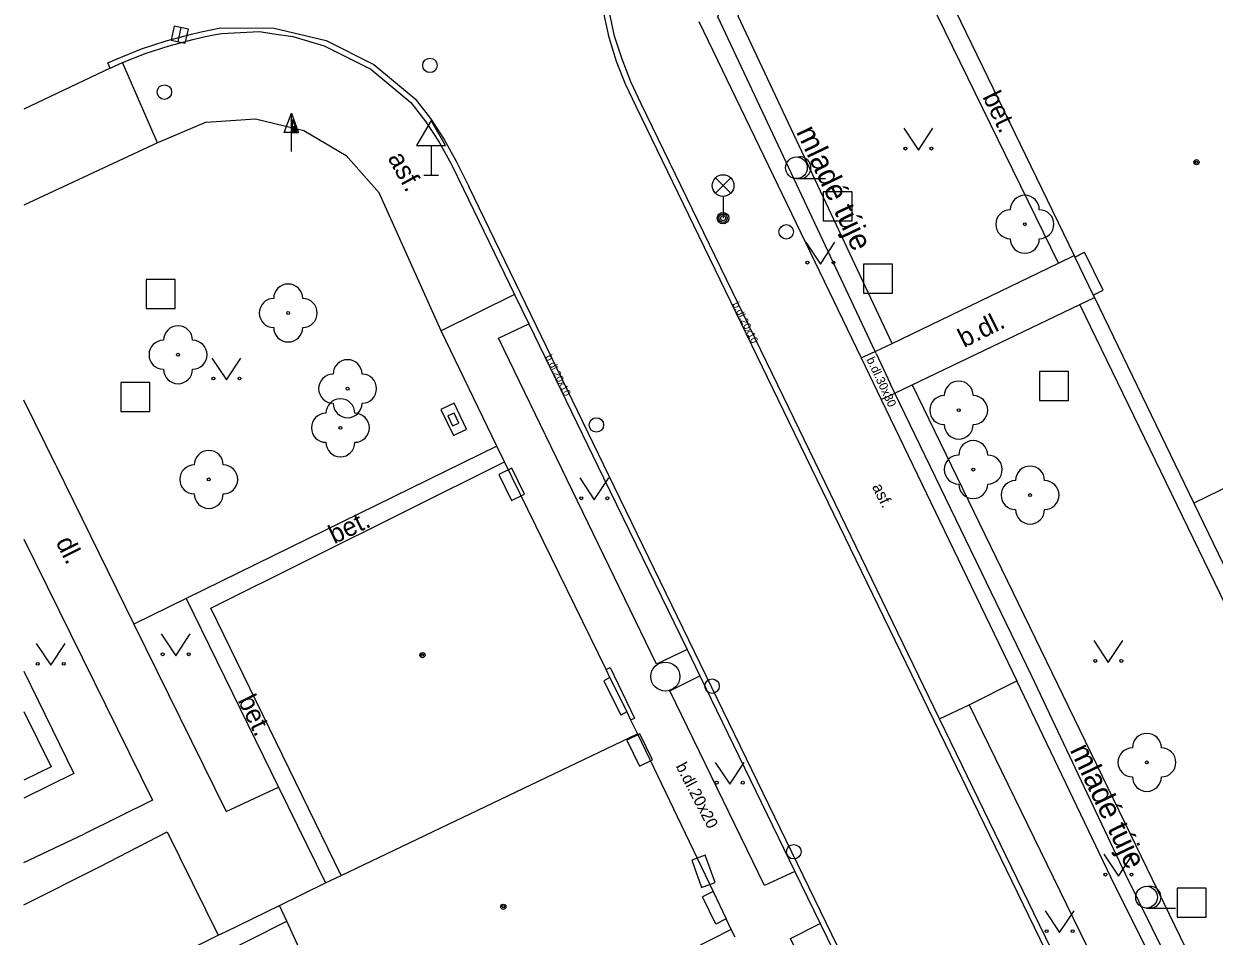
# Model space of a CAD drawing. Extents: x -595546 to -593986, y -1160845 to -1159202.
# Drawn here: x -595539.58 to -595498.52, y -1160026.18 to -1159994.71 of the extents above; entities that cross this region are included whole.
import ezdxf

# ---------------------------------------------------------------- set-up
doc = ezdxf.new("R2010")
doc.units = 0
for name, color, linetype in [('Level 22', 7, 'Continuous'), ('Level 24', 7, 'Continuous'), ('Level 25', 7, 'Continuous'), ('Level 26', 7, 'Continuous'), ('Level 27', 7, 'Continuous'), ('Level 28', 7, 'Continuous'), ('Level 31', 7, 'Continuous'), ('Level 33', 7, 'Continuous'), ('Level 34', 7, 'Continuous'), ('Level 36', 7, 'Continuous'), ('Level 39', 7, 'Continuous'), ('slaboproud - povrch.  znaky a tel. budka skut. velikost', 7, 'Continuous'), ('TM - budovy zdene_ betonove - NP', 7, 'Continuous'), ('TM - budovy zdene_ betonove - VP', 7, 'Continuous'), ('TM - chodniky - VP', 7, 'Continuous'), ('TM - hranice souvisleho porostu (skupiny stromu_ kere)', 7, 'Continuous'), ('TM - komunikace - VP', 7, 'Continuous'), ('TM - plot drateny_ kovovy - VP', 7, 'Continuous'), ('TM - plot zdeny_ ohradni zed - VP', 7, 'Continuous'), ('TM - podezdivka plotu - VP', 7, 'Continuous'), ('TM - popis povrchu', 7, 'Continuous'), ('TM - poznamka', 7, 'Continuous'), ('TM - rozhrani mezi zpev. plochami mezi sebou - VP', 7, 'Continuous'), ('TM - rozhrani ploch obecne - VP', 7, 'Continuous'), ('TM - vjezd na pozemek', 7, 'Continuous'), ('TM - vstup do budovy - zdene_ betonove', 7, 'Continuous')]:
    doc.layers.add(name, color=color, linetype=linetype)

msp = doc.modelspace()

# ---------------------------------------------------------------- linework, layer by layer
at = {"layer": 'Level 22'}
for centre in [(-595505.05, -1160001.63), (-595530.46, -1160004.69), (-595534.26, -1160006.13), (-595528.41, -1160007.3), (-595507.33, -1160008.04), (-595528.66, -1160008.65), (-595506.83, -1160010.09), (-595533.2, -1160010.43), (-595504.87, -1160010.97), (-595500.84, -1160020.19)]:
    msp.add_circle(centre, 0.05, dxfattribs=at)
for centre, start, end in [((-595505.05, -1160001.13), 0, 180), ((-595505.55, -1160001.63), 90, 270), ((-595504.55, -1160001.63), 270, 90), ((-595505.05, -1160002.13), 180, 0), ((-595530.46, -1160004.19), 0, 180), ((-595530.96, -1160004.69), 90, 270), ((-595529.96, -1160004.69), 270, 90), ((-595534.26, -1160005.63), 0, 180), ((-595530.46, -1160005.19), 180, 0), ((-595534.76, -1160006.13), 90, 270), ((-595533.76, -1160006.13), 270, 90), ((-595528.41, -1160006.8), 0, 180), ((-595534.26, -1160006.63), 180, 0), ((-595528.91, -1160007.3), 90, 270), ((-595527.91, -1160007.3), 270, 90), ((-595507.33, -1160007.54), 0, 180), ((-595507.83, -1160008.04), 90, 270), ((-595506.83, -1160008.04), 270, 90), ((-595528.66, -1160008.15), 0, 180), ((-595528.41, -1160007.8), 180, 0), ((-595529.16, -1160008.65), 90, 270), ((-595528.16, -1160008.65), 270, 90), ((-595507.33, -1160008.54), 180, 0), ((-595528.66, -1160009.15), 180, 0), ((-595506.83, -1160009.59), 0, 180), ((-595533.2, -1160009.93), 0, 180), ((-595507.33, -1160010.09), 90, 270), ((-595506.33, -1160010.09), 270, 90), ((-595533.7, -1160010.43), 90, 270), ((-595532.7, -1160010.43), 270, 90), ((-595504.87, -1160010.47), 0, 180), ((-595505.37, -1160010.97), 90, 270), ((-595504.37, -1160010.97), 270, 90), ((-595506.83, -1160010.59), 180, 0), ((-595533.2, -1160010.93), 180, 0), ((-595504.87, -1160011.47), 180, 0), ((-595500.84, -1160019.69), 0, 180), ((-595501.34, -1160020.19), 90, 270), ((-595500.34, -1160020.19), 270, 90), ((-595500.84, -1160020.69), 180, 0)]:
    msp.add_arc(centre, 0.5, start, end, dxfattribs=at)
at = {"layer": 'Level 24'}
for points in [[(-595524.306, -1160008.702), (-595524.738, -1160007.8), (-595525.189, -1160008.016), (-595524.757, -1160008.918)], [(-595523.197, -1160010.262), (-595522.757, -1160011.16), (-595522.308, -1160010.94), (-595522.748, -1160010.042)], [(-595517.894, -1160020.099), (-595518.332, -1160019.2), (-595518.781, -1160019.419), (-595518.343, -1160020.318)], [(-595516.541, -1160023.566), (-595516.199, -1160024.506), (-595515.729, -1160024.335), (-595516.071, -1160023.395)]]:
    msp.add_lwpolyline(points, close=True, dxfattribs=at)
at = {"layer": 'Level 25'}
for p, q in [((-595530.602, -1159998.468), (-595530.35, -1159997.794)), ((-595530.35, -1159998.468), (-595530.602, -1159998.468)), ((-595530.35, -1159999.12), (-595530.35, -1159998.47))]:
    msp.add_line(p, q, dxfattribs=at)
for points in [[(-595530.1, -1159998.47), (-595530.35, -1159998.47), (-595530.35, -1159997.794), (-595530.35, -1159997.794)], [(-595530.157, -1159998.43), (-595530.31, -1159998.43), (-595530.31, -1159998.017)], [(-595530.215, -1159998.39), (-595530.27, -1159998.39), (-595530.27, -1159998.241)]]:
    msp.add_lwpolyline(points, close=True, dxfattribs=at)
at = {"layer": 'Level 26'}
for points in [[(-595512.01, -1160001.51), (-595511.01, -1160001.51), (-595511.01, -1160000.51), (-595512.01, -1160000.51)], [(-595510.62, -1160004.01), (-595509.62, -1160004.01), (-595509.62, -1160003.01), (-595510.62, -1160003.01)], [(-595535.36, -1160004.54), (-595534.36, -1160004.54), (-595534.36, -1160003.54), (-595535.36, -1160003.54)], [(-595504.54, -1160007.71), (-595503.54, -1160007.71), (-595503.54, -1160006.71), (-595504.54, -1160006.71)], [(-595536.23, -1160008.09), (-595535.23, -1160008.09), (-595535.23, -1160007.09), (-595536.23, -1160007.09)], [(-595499.8, -1160025.53), (-595498.8, -1160025.53), (-595498.8, -1160024.53), (-595499.8, -1160024.53)]]:
    msp.add_lwpolyline(points, close=True, dxfattribs=at)
at = {"layer": 'Level 27'}
msp.add_line((-595534.253, -1159995.334), (-595534.147, -1159994.846), dxfattribs=at)
msp.add_lwpolyline([(-595534.008, -1159995.387), (-595533.903, -1159994.898), (-595534.392, -1159994.793), (-595534.497, -1159995.282)], close=True, dxfattribs=at)
msp.add_circle((-595517.45, -1160017.23), 0.5, dxfattribs=at)
at = {"layer": 'Level 28'}
for centre in [(-595525.57, -1159996.15), (-595519.83, -1160008.55), (-595515.84, -1160017.56), (-595513.02, -1160023.27)]:
    msp.add_circle(centre, 0.25, dxfattribs=at)
at = {"layer": 'Level 31'}
for centre in [(-595534.73, -1159997.07), (-595513.28, -1160001.89)]:
    msp.add_circle(centre, 0.25, dxfattribs=at)
at = {"layer": 'Level 33'}
for p, q in [((-595515.725, -1160000.56), (-595515.195, -1160000.03)), ((-595515.725, -1160000.03), (-595515.195, -1160000.56)), ((-595515.46, -1160000.67), (-595515.46, -1160001.42))]:
    msp.add_line(p, q, dxfattribs=at)
for centre, radius in [((-595515.46, -1160000.295), 0.375), ((-595515.46, -1160001.42), 0.2), ((-595515.46, -1160001.42), 0.145), ((-595515.46, -1160001.42), 0.0876)]:
    msp.add_circle(centre, radius, dxfattribs=at)
at = {"layer": 'Level 34'}
for p, q in [((-595525.53, -1159998.912), (-595525.53, -1159999.93)), ((-595525.78, -1159999.93), (-595525.28, -1159999.93))]:
    msp.add_line(p, q, dxfattribs=at)
msp.add_lwpolyline([(-595526.03, -1159998.912), (-595525.03, -1159998.912), (-595525.53, -1159998.046)], close=True, dxfattribs=at)
at = {"layer": 'Level 36'}
for p, q in [((-595512.93, -1160000.055), (-595511.93, -1160000.055)), ((-595500.85, -1160025.215), (-595499.85, -1160025.215))]:
    msp.add_line(p, q, dxfattribs=at)
for points in [[(-595509.22, -1159998.32), (-595508.72, -1159999.07), (-595508.22, -1159998.32)], [(-595512.6, -1160002.25), (-595512.1, -1160003), (-595511.6, -1160002.25)], [(-595533.09, -1160006.25), (-595532.59, -1160007), (-595532.09, -1160006.25)], [(-595520.4, -1160010.38), (-595519.9, -1160011.13), (-595519.4, -1160010.38)], [(-595534.84, -1160015.76), (-595534.34, -1160016.51), (-595533.84, -1160015.76)], [(-595539.15, -1160016.09), (-595538.65, -1160016.84), (-595538.15, -1160016.09)], [(-595502.67, -1160015.99), (-595502.17, -1160016.74), (-595501.67, -1160015.99)], [(-595515.73, -1160020.19), (-595515.23, -1160020.94), (-595514.73, -1160020.19)], [(-595502.32, -1160023.36), (-595501.82, -1160024.11), (-595501.32, -1160023.36)], [(-595504.35, -1160025.31), (-595503.85, -1160026.06), (-595503.35, -1160025.31)]]:
    msp.add_lwpolyline(points, dxfattribs=at)
for centre, radius in [((-595509.17, -1159999.02), 0.05), ((-595508.271, -1159999.02), 0.05), ((-595512.93, -1159999.68), 0.375), ((-595512.55, -1160002.95), 0.05), ((-595511.651, -1160002.95), 0.05), ((-595533.04, -1160006.95), 0.05), ((-595532.141, -1160006.95), 0.05), ((-595520.35, -1160011.08), 0.05), ((-595519.451, -1160011.08), 0.05), ((-595534.79, -1160016.46), 0.05), ((-595533.891, -1160016.46), 0.05), ((-595502.62, -1160016.69), 0.05), ((-595501.721, -1160016.69), 0.05), ((-595539.1, -1160016.79), 0.05), ((-595538.201, -1160016.79), 0.05), ((-595515.68, -1160020.89), 0.05), ((-595514.781, -1160020.89), 0.05), ((-595502.27, -1160024.06), 0.05), ((-595501.371, -1160024.06), 0.05), ((-595500.85, -1160024.84), 0.375), ((-595504.3, -1160026.01), 0.05), ((-595503.401, -1160026.01), 0.05)]:
    msp.add_circle(centre, radius, dxfattribs=at)
for centre in [(-595512.805, -1159999.68), (-595500.725, -1160024.84)]:
    msp.add_arc(centre, 0.375, 260.4059, 99.5941, dxfattribs=at)
at = {"layer": 'Level 39'}
for centre, radius in [((-595499.13, -1159999.49), 0.09), ((-595499.13, -1159999.49), 0.0398), ((-595525.83, -1160016.49), 0.09), ((-595525.83, -1160016.49), 0.0398), ((-595523.04, -1160025.17), 0.09), ((-595523.04, -1160025.17), 0.0398)]:
    msp.add_circle(centre, radius, dxfattribs=at)
at = {"layer": 'slaboproud - povrch.  znaky a tel. budka skut. velikost'}
for points in [[(-595524.73, -1160008.15), (-595524.95, -1160008.24)], [(-595524.95, -1160008.24), (-595524.79, -1160008.58)], [(-595524.57, -1160008.49), (-595524.73, -1160008.15)], [(-595524.79, -1160008.58), (-595524.57, -1160008.49)]]:
    msp.add_lwpolyline(points, dxfattribs=at)
at = {"layer": 'TM - budovy zdene_ betonove - NP'}
for points in [[(-595503.33, -1160002.76), (-595502.99, -1160002.59)], [(-595502.35, -1160003.9), (-595502.99, -1160002.59)], [(-595502.69, -1160004.07), (-595502.35, -1160003.9)], [(-595519.36, -1160017.26), (-595519.57, -1160017.38)], [(-595519.57, -1160017.38), (-595518.99, -1160018.56)], [(-595518.78, -1160018.45), (-595518.99, -1160018.56)], [(-595515.8, -1160024.64), (-595516.17, -1160024.83)], [(-595515.71, -1160025.77), (-595516.17, -1160024.83)], [(-595515.35, -1160025.59), (-595515.71, -1160025.77)]]:
    msp.add_lwpolyline(points, dxfattribs=at)
at = {"layer": 'TM - budovy zdene_ betonove - VP'}
for points in [[(-595508.01, -1159993.09), (-595503.35, -1160002.71)], [(-595503.35, -1160002.71), (-595503.33, -1160002.76)], [(-595503.33, -1160002.76), (-595502.69, -1160004.07)], [(-595502.69, -1160004.07), (-595502.65, -1160004.16)], [(-595502.65, -1160004.16), (-595499.22, -1160011.25)], [(-595490.25, -1160006.88), (-595499.22, -1160011.25)], [(-595533.13, -1160014.87), (-595523, -1160009.82)], [(-595519.49, -1160016.99), (-595523, -1160009.82)], [(-595499.22, -1160011.25), (-595492.04, -1160026.09)], [(-595528.63, -1160024.09), (-595533.13, -1160014.87)], [(-595519.36, -1160017.26), (-595519.49, -1160016.99)], [(-595539.58, -1160018.435), (-595538.64, -1160020.34)], [(-595518.78, -1160018.45), (-595518.65, -1160018.72)], [(-595518.65, -1160018.72), (-595518.41, -1160019.2)], [(-595528.63, -1160024.09), (-595518.41, -1160019.2)], [(-595518.41, -1160019.2), (-595515.8, -1160024.64)], [(-595538.64, -1160020.34), (-595539.58, -1160020.802)], [(-595530.76, -1160025.13), (-595529.17, -1160024.35)], [(-595529.17, -1160024.35), (-595528.63, -1160024.09)], [(-595530.51, -1160025.67), (-595530.76, -1160025.13)], [(-595528.8, -1160029.39), (-595530.51, -1160025.67)], [(-595515.18, -1160025.95), (-595515.35, -1160025.59)], [(-595515.18, -1160025.95), (-595523.44, -1160030.15)], [(-595515.04, -1160026.22), (-595515.18, -1160025.95)]]:
    msp.add_lwpolyline(points, dxfattribs=at)
at = {"layer": 'TM - chodniky - VP'}
for points in [[(-595516.29, -1159994.64), (-595510.69, -1160006.24)], [(-595533.29, -1159998.11), (-595534.97, -1159998.82)], [(-595533.29, -1159998.11), (-595531.59, -1159997.99), (-595529.92, -1159998.39)], [(-595529.92, -1159998.39), (-595528.46, -1159999.26), (-595527.32, -1160000.54)], [(-595534.97, -1159998.82), (-595539.58, -1160000.968)], [(-595525.18, -1160005.3), (-595527.32, -1160000.54)], [(-595509.63, -1160005.74), (-595503.89, -1160002.97)], [(-595503.89, -1160002.97), (-595503.35, -1160002.71)], [(-595503.15, -1160004.4), (-595502.65, -1160004.16)], [(-595508.94, -1160007.17), (-595503.15, -1160004.4)], [(-595516.7, -1160016.3), (-595517.75, -1160016.8), (-595523.2, -1160005.56), (-595522.16, -1160005.06)], [(-595523.26, -1160009.28), (-595525.18, -1160005.3)], [(-595510.21, -1160006.02), (-595509.63, -1160005.74)], [(-595510.69, -1160006.24), (-595510.21, -1160006.02)], [(-595509.53, -1160007.45), (-595508.94, -1160007.17)], [(-595510, -1160007.67), (-595509.53, -1160007.45)], [(-595538.48, -1160009.94), (-595539.58, -1160007.694)], [(-595510, -1160007.67), (-595505.33, -1160017.38)], [(-595523, -1160009.82), (-595523.26, -1160009.28)], [(-595538.48, -1160009.94), (-595535.78, -1160015.42)], [(-595539.58, -1160012.496), (-595535.14, -1160021.49), (-595537.49, -1160022.65)], [(-595535.78, -1160015.42), (-595532.6, -1160021.88)], [(-595512.98, -1160023.95), (-595514.03, -1160024.44), (-595517.29, -1160017.72), (-595516.26, -1160017.2)], [(-595497.26, -1160033.8), (-595502.08, -1160024.15), (-595505.33, -1160017.38)], [(-595507.99, -1160018.69), (-595506.97, -1160018.21)], [(-595506.97, -1160018.21), (-595503.62, -1160025.07), (-595498.99, -1160034.55), (-595500.03, -1160035.07)], [(-595532.6, -1160021.88), (-595530.79, -1160021.04)], [(-595539.58, -1160023.644), (-595537.49, -1160022.65)], [(-595536.97, -1160023.79), (-595534.64, -1160022.59), (-595532.87, -1160026.15)], [(-595539.58, -1160025.109), (-595536.97, -1160023.79)], [(-595509.48, -1160031.18), (-595510.53, -1160031.68), (-595513.13, -1160026.27), (-595512.11, -1160025.75)]]:
    msp.add_lwpolyline(points, dxfattribs=at)
at = {"layer": 'TM - hranice souvisleho porostu (skupiny stromu_ kere)'}
for points in [[(-595509.63, -1160005.74), (-595514.94, -1159994.45), (-595513.38, -1159989.77), (-595506.6, -1159986.04), (-595506.75, -1159985.48)], [(-595508.94, -1160007.17), (-595498.73, -1160028.2), (-595499.25, -1160028.75)]]:
    msp.add_lwpolyline(points, dxfattribs=at)
at = {"layer": 'TM - komunikace - VP'}
for points in [[(-595519.2, -1159995.14), (-595519.43, -1159994.05), (-595519.5, -1159992.95), (-595519.42, -1159991.84), (-595519.18, -1159990.76)], [(-595536.17, -1159996.05), (-595535.36, -1159995.73), (-595534.56, -1159995.47), (-595533.75, -1159995.26)], [(-595533.75, -1159995.26), (-595533.42, -1159995.18), (-595533.09, -1159995.11), (-595532.76, -1159995.05)], [(-595532.76, -1159995.05), (-595531.45, -1159994.98), (-595530.96, -1159995.06)], [(-595530.96, -1159995.06), (-595530.3, -1159995.15), (-595529.22, -1159995.48), (-595527.61, -1159996.28), (-595526.23, -1159997.43)], [(-595518.28, -1159997.48), (-595518.64, -1159996.72), (-595518.94, -1159995.94), (-595519.2, -1159995.14)], [(-595536.6, -1159996.24), (-595536.17, -1159996.05)], [(-595536.6, -1159996.24), (-595539.58, -1159997.659)], [(-595526.23, -1159997.43), (-595525.71, -1159998.1)], [(-595507.99, -1160018.69), (-595513.38, -1160007.58), (-595518.28, -1159997.48)], [(-595525.71, -1159998.1), (-595525.25, -1159998.8), (-595524.84, -1159999.54)], [(-595524.84, -1159999.54), (-595524.41, -1160000.42)], [(-595524.41, -1160000.42), (-595522.65, -1160004.05)], [(-595522.65, -1160004.05), (-595522.16, -1160005.06)], [(-595522.16, -1160005.06), (-595519.58, -1160010.38), (-595516.7, -1160016.3)], [(-595516.7, -1160016.3), (-595516.26, -1160017.2)], [(-595516.26, -1160017.2), (-595512.98, -1160023.95)], [(-595500.03, -1160035.07), (-595504.54, -1160025.79), (-595507.99, -1160018.69)], [(-595512.98, -1160023.95), (-595512.11, -1160025.75)], [(-595512.11, -1160025.75), (-595510.7, -1160028.65), (-595509.48, -1160031.18)]]:
    msp.add_lwpolyline(points, dxfattribs=at)
at = {"layer": 'TM - plot drateny_ kovovy - VP'}
for points in [[(-595510.21, -1160006.02), (-595515.64, -1159994.47), (-595514.63, -1159991.9)], [(-595510.18, -1160006.09), (-595510.21, -1160006.02)], [(-595509.53, -1160007.45), (-595509.69, -1160007.12)], [(-595499.25, -1160028.75), (-595501.59, -1160024.02), (-595504.81, -1160017.22), (-595509.53, -1160007.45)]]:
    msp.add_lwpolyline(points, dxfattribs=at)
at = {"layer": 'TM - plot zdeny_ ohradni zed - VP'}
msp.add_lwpolyline([(-595533.06, -1160026.96), (-595530.51, -1160025.67)], dxfattribs=at)
at = {"layer": 'TM - podezdivka plotu - VP'}
for points in [[(-595532.62, -1160026.03), (-595530.76, -1160025.13)], [(-595532.87, -1160026.15), (-595532.62, -1160026.03)], [(-595533.75, -1160026.59), (-595532.87, -1160026.15)]]:
    msp.add_lwpolyline(points, dxfattribs=at)
at = {"layer": 'TM - rozhrani mezi zpev. plochami mezi sebou - VP'}
for points in [[(-595519.39, -1159995.19), (-595519.63, -1159994.08), (-595519.7, -1159992.95), (-595519.62, -1159991.81), (-595519.37, -1159990.71)], [(-595533.79, -1159995.07), (-595533.46, -1159994.99), (-595533.13, -1159994.92), (-595532.79, -1159994.85)], [(-595532.79, -1159994.85), (-595530.94, -1159994.86), (-595529.15, -1159995.29), (-595527.5, -1159996.12), (-595526.08, -1159997.3)], [(-595536.36, -1159995.92), (-595535.52, -1159995.58), (-595534.67, -1159995.3), (-595533.79, -1159995.07)], [(-595518.46, -1159997.57), (-595518.82, -1159996.8), (-595519.13, -1159996.01), (-595519.39, -1159995.19)], [(-595536.68, -1159996.06), (-595536.36, -1159995.92)], [(-595536.6, -1159996.24), (-595536.68, -1159996.06)], [(-595534.97, -1159998.82), (-595536.17, -1159996.05)], [(-595526.08, -1159997.3), (-595525.55, -1159997.98), (-595525.08, -1159998.7), (-595524.66, -1159999.45)], [(-595513.56, -1160007.67), (-595518.46, -1159997.57)], [(-595513.56, -1160007.67), (-595518.46, -1159997.57)], [(-595524.66, -1159999.45), (-595524.23, -1160000.33)], [(-595510.52, -1160028.56), (-595519.4, -1160010.29), (-595524.23, -1160000.33)], [(-595522.65, -1160004.05), (-595525.18, -1160005.3)], [(-595510.69, -1160006.24), (-595510, -1160007.67)], [(-595504.72, -1160025.88), (-595513.56, -1160007.67)], [(-595504.72, -1160025.88), (-595513.56, -1160007.67)], [(-595506.97, -1160018.21), (-595505.33, -1160017.38)], [(-595496.09, -1160043.64), (-595504.72, -1160025.88)]]:
    msp.add_lwpolyline(points, dxfattribs=at)
at = {"layer": 'TM - rozhrani ploch obecne - VP'}
for points in [[(-595503.89, -1160002.97), (-595508.84, -1159992.83)], [(-595492.52, -1160026.32), (-595503.15, -1160004.4)], [(-595523.26, -1160009.28), (-595533.98, -1160014.54)], [(-595533.98, -1160014.54), (-595535.78, -1160015.42)], [(-595533.98, -1160014.54), (-595530.79, -1160021.04)], [(-595539.58, -1160017.045), (-595537.85, -1160020.57), (-595539.58, -1160021.43)], [(-595519.49, -1160016.99), (-595519.35, -1160016.92)], [(-595519.35, -1160016.92), (-595518.51, -1160018.66)], [(-595518.65, -1160018.72), (-595518.51, -1160018.66)], [(-595530.79, -1160021.04), (-595529.17, -1160024.35)]]:
    msp.add_lwpolyline(points, dxfattribs=at)
at = {"layer": 'TM - vjezd na pozemek'}
msp.add_lwpolyline([(-595510.18, -1160006.09), (-595509.69, -1160007.12)], dxfattribs=at)
at = {"layer": 'TM - vstup do budovy - zdene_ betonove'}
for points in [[(-595519.36, -1160017.26), (-595518.78, -1160018.45)], [(-595515.8, -1160024.64), (-595515.35, -1160025.59)]]:
    msp.add_lwpolyline(points, dxfattribs=at)

# ---------------------------------------------------------------- texts
at = {"layer": 'TM - popis povrchu'}
for s, height, rotation, p in [('bet.', 0.65, 295.8284, (-595506.52, -1159997.23)), ('asf.', 0.65, 298.6656, (-595527.04, -1159999.34)), ('b.dl.20x10', 0.25, 296.187, (-595515.14, -1160004.38)), ('b.dl.', 0.65, 26.4739, (-595507.15, -1160005.9)), ('b.dl.20x10', 0.25, 296.187, (-595521.6, -1160006.2)), ('b.dl.30x30', 0.3, 295, (-595510.52, -1160006.29)), ('asf.', 0.4, 296.187, (-595510.33, -1160010.68)), ('bet.', 0.65, 25.7511, (-595528.87, -1160012.67)), ('dl.', 0.65, 296.5773, (-595538.49, -1160012.59)), ('bet.', 0.65, 296.2392, (-595532.21, -1160018.05)), ('b.dl.20x20', 0.4, 297.3424, (-595517.1, -1160020.32))]:
    msp.add_text(s, height=height, rotation=rotation, dxfattribs=at).set_placement(p)
at = {"layer": 'TM - poznamka'}
for p in [(-595512.95, -1159998.44), (-595503.51, -1160019.76)]:
    msp.add_text('mladé túje', height=0.75, rotation=295.5377, dxfattribs=at).set_placement(p)

doc.saveas('drawing.dxf')
